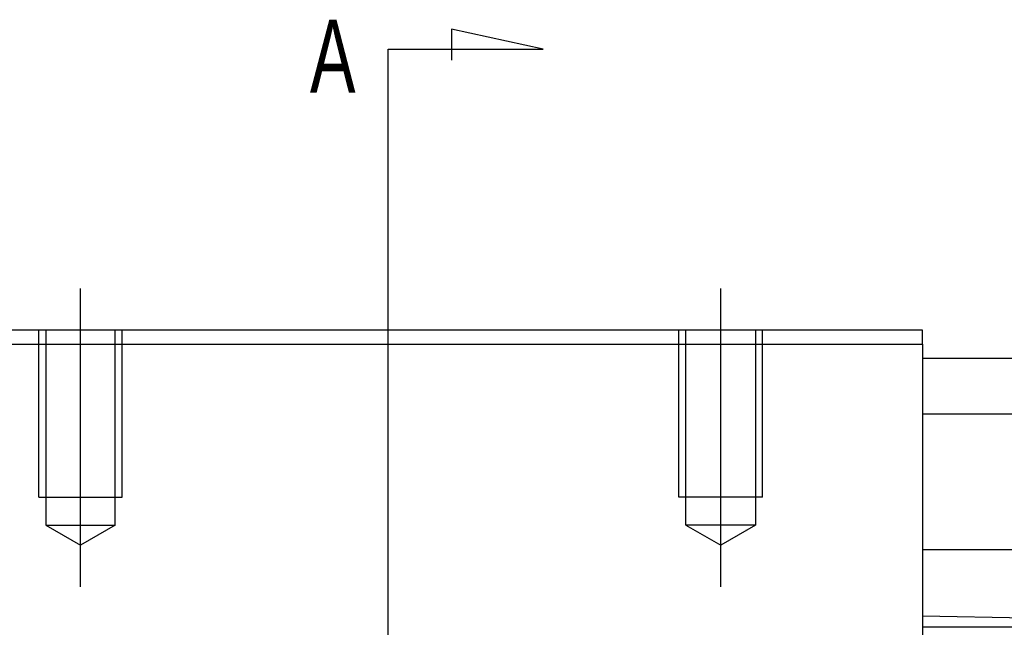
# Model space of a CAD drawing. Header units: millimetres. Extents: x -2774 to 3135, y -1571 to 860.
# Tile 411 of 625: x -632 to -562, y -1175 to -1131. Entities that reach past the tile are written whole.
import ezdxf
from ezdxf.lldxf.tags import DXFTag

# ---------------------------------------------------------------- set-up
doc = ezdxf.new("R2010")
doc.units = ezdxf.units.MM
doc.layers.get('0').update_dxf_attribs({"linetype": 'CONTINUOUS'})
doc.styles.add('CHN', font='txt')
tags = doc.linetypes.add('DASHED', pattern=[25.72, 12.86, -12.86]).pattern_tags.tags
tags[6:7] = [DXFTag(74, 4), DXFTag(75, 0), DXFTag(340, '0'), DXFTag(46, 0.0), DXFTag(50, 0.0), DXFTag(44, 0.0), DXFTag(45, 0.0)]
tags[4:5] = [DXFTag(74, 4), DXFTag(75, 0), DXFTag(340, '0'), DXFTag(46, 0.0), DXFTag(50, 0.0), DXFTag(44, 0.0), DXFTag(45, 0.0)]

msp = doc.modelspace()

# ---------------------------------------------------------------- linework, layer by layer
at = {"color": 0}
for p, q in [((-594.692, -1133.274), (-601.28, -1131.84)), ((-601.28, -1131.84), (-601.28, -1134.07)), ((-605.84, -1133.274), (-594.692, -1133.274)), ((-605.84, -1135.91), (-605.84, -1133.274)), ((-605.84, -1226.398), (-605.84, -1135.91)), ((-580.172, -1167.788), (-580.172, -1167.788))]:
    msp.add_line(p, q, dxfattribs=at)
at = {"color": 0, "ltscale": 0.2}
for p, q in [((-627.945, -1171.922), (-627.945, -1150.479)), ((-581.945, -1171.922), (-581.945, -1150.479))]:
    msp.add_line(p, q, dxfattribs=at)
at = {"color": 0, "linetype": 'Continuous'}
for p, q in [((-567.445, -1153.479), (-642.445, -1153.479)), ((-567.445, -1154.479), (-567.445, -1153.479)), ((-642.445, -1154.479), (-567.445, -1154.479)), ((-567.445, -1154.479), (-567.445, -1189.479)), ((-567.445, -1155.479), (4.555, -1155.479)), ((-567.445, -1159.479), (4.555, -1159.479)), ((4.555, -1169.249), (-567.445, -1169.249)), ((-554.195, -1174.26), (-567.445, -1174.029)), ((-554.195, -1174.829), (-567.445, -1174.829))]:
    msp.add_line(p, q, dxfattribs=at)
at = {"color": 0, "linetype": 'DASHED', "ltscale": 0.3}
for p, q in [((-630.945, -1165.479), (-630.945, -1153.479)), ((-630.445, -1153.479), (-630.445, -1167.479)), ((-625.445, -1167.479), (-625.445, -1153.479)), ((-624.945, -1165.479), (-624.945, -1153.479)), ((-584.945, -1165.479), (-584.945, -1153.479)), ((-584.445, -1167.479), (-584.445, -1153.479)), ((-579.445, -1153.479), (-579.445, -1167.479)), ((-578.945, -1165.479), (-578.945, -1153.479)), ((-630.945, -1165.479), (-624.945, -1165.479)), ((-578.945, -1165.479), (-584.945, -1165.479)), ((-630.445, -1167.479), (-625.445, -1167.479)), ((-630.445, -1167.479), (-627.945, -1168.922)), ((-625.445, -1167.479), (-627.945, -1168.922)), ((-579.445, -1167.479), (-584.445, -1167.479)), ((-584.445, -1167.479), (-581.945, -1168.922)), ((-579.445, -1167.479), (-581.945, -1168.922))]:
    msp.add_line(p, q, dxfattribs=at)

# ---------------------------------------------------------------- texts
at = {"color": 0, "style": 'CHN', "width": 0.7}
msp.add_text('A', height=5.25, dxfattribs=at).set_placement((-611.461, -1136.41))

doc.saveas('drawing.dxf')
